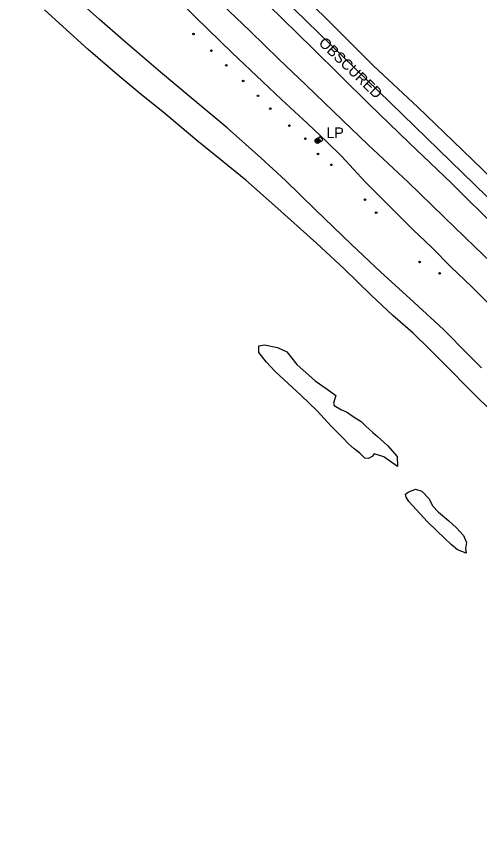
# Model space of a CAD drawing. Extents: x 368532 to 392481, y 10654822 to 10676899.
# Drawn here: x 381851.4 to 382069.3, y 10656872 to 10657256.9 of the extents above; entities that cross this region are included whole.
import ezdxf

# ---------------------------------------------------------------- set-up
doc = ezdxf.new("R2010")
doc.units = 0
for name, color, linetype in [('p_dtm obscured area', 7, 'Continuous'), ('p_railroad rr control', 7, 'Continuous'), ('p_road dirt road', 7, 'Continuous'), ('p_structure unidentified', 7, 'Continuous'), ('p_utility general pole', 7, 'Continuous'), ('p_veg woods', 7, 'Continuous')]:
    doc.layers.add(name, color=color, linetype=linetype)

msp = doc.modelspace()

# ---------------------------------------------------------------- linework, layer by layer
at = {"layer": 'p_dtm obscured area'}
for points in [[(382078.1, 10657156.5), (382055.96, 10657178.4), (382036.2, 10657197.39), (382017.35, 10657215.63), (381990.63, 10657241.94), (381969.9, 10657262.23), (381946.4, 10657284.97), (381924.91, 10657305.66), (381901.72, 10657328.02), (381879.81, 10657348.67), (381839.63, 10657387.55), (381814.38, 10657412.4), (381784.15, 10657440.87), (381751.84, 10657471.19)], [(381785.95, 10657458.8), (381890.24, 10657358.16), (381925.01, 10657325.65), (381943.95, 10657306.82), (381973.28, 10657278.6), (381995.86, 10657257.06), (382019.37, 10657233.63), (382040.19, 10657214.22), (382061.03, 10657194.1), (382075.86, 10657179.76), (382099.77, 10657156.33)]]:
    msp.add_lwpolyline(points, dxfattribs=at)
at = {"layer": 'p_railroad rr control'}
msp.add_lwpolyline([(383869.28, 10655424.57), (381558.23, 10657672.49)], dxfattribs=at)
at = {"layer": 'p_road dirt road'}
for p, q in [((381890.55, 10657255.4), (381874.87, 10657269.49)), ((381935.68, 10657256.49), (381922.37, 10657269.66)), ((381961.35, 10657249.86), (381942.15, 10657268.4)), ((381885.19, 10657241.24), (381864.7, 10657260)), ((381901.61, 10657245.75), (381890.55, 10657255.4)), ((381952.88, 10657239.74), (381935.68, 10657256.49)), ((381974.89, 10657236.73), (381961.35, 10657249.86)), ((381919.17, 10657230.64), (381901.61, 10657245.75)), ((381898.84, 10657229.59), (381885.19, 10657241.24)), ((381967.18, 10657226.17), (381952.88, 10657239.74)), ((381987.76, 10657224.48), (381974.89, 10657236.73)), ((381910.11, 10657220.11), (381898.84, 10657229.59)), ((381933.59, 10657218.6), (381919.17, 10657230.64)), ((381976.13, 10657217.81), (381967.18, 10657226.17)), ((382004.8, 10657208.06), (381987.76, 10657224.48)), ((381921.32, 10657211.15), (381910.11, 10657220.11)), ((381950.53, 10657204.46), (381933.59, 10657218.6)), ((381988.29, 10657206.54), (381976.13, 10657217.81)), ((381936.34, 10657198.56), (381921.32, 10657211.15)), ((381997.48, 10657197.91), (381988.29, 10657206.54)), ((382016.91, 10657196.44), (382004.8, 10657208.06)), ((381966.43, 10657190.4), (381950.53, 10657204.46)), ((381948.47, 10657188.53), (381936.34, 10657198.56)), ((382004.47, 10657190.94), (381997.48, 10657197.91)), ((382035.62, 10657178.82), (382016.91, 10657196.44)), ((381978.05, 10657179.71), (381966.43, 10657190.4)), ((382015.49, 10657178.97), (382004.47, 10657190.94)), ((381959.36, 10657179.81), (381948.47, 10657188.53)), ((381973.01, 10657167.79), (381959.36, 10657179.81)), ((381991.9, 10657166.08), (381978.05, 10657179.71)), ((382025, 10657169.5), (382015.49, 10657178.97)), ((382052.38, 10657162.57), (382035.62, 10657178.82)), ((381992.59, 10657150.13), (381973.01, 10657167.79)), ((382037.88, 10657156.59), (382025, 10657169.5)), ((382009.01, 10657149.59), (381991.9, 10657166.08)), ((382067.08, 10657148.49), (382052.38, 10657162.57)), ((382046.91, 10657148.06), (382037.88, 10657156.59)), ((382005.62, 10657138.13), (381992.59, 10657150.13)), ((382022.86, 10657136.55), (382009.01, 10657149.59)), ((382055.82, 10657138.88), (382046.91, 10657148.06)), ((382082.12, 10657133.86), (382067.08, 10657148.49)), ((382018.29, 10657125.66), (382005.62, 10657138.13)), ((382036.42, 10657124.12), (382022.86, 10657136.55)), ((382065.54, 10657129.62), (382055.82, 10657138.88)), ((382074.17, 10657121.05), (382065.54, 10657129.62)), ((382028.51, 10657116.1), (382018.29, 10657125.66)), ((382052.29, 10657109.58), (382036.42, 10657124.12)), ((382038.03, 10657107.83), (382028.51, 10657116.1)), ((382063.88, 10657097.86), (382052.29, 10657109.58)), ((382045.57, 10657100.41), (382038.03, 10657107.83)), ((382054.57, 10657091.41), (382045.57, 10657100.41)), ((382070.21, 10657091.61), (382063.88, 10657097.86)), ((382064.05, 10657081.84), (382054.57, 10657091.41)), ((382069.1, 10657076.82), (382064.05, 10657081.84)), ((382078.41, 10657067.78), (382069.1, 10657076.82))]:
    msp.add_line(p, q, dxfattribs=at)
at = {"layer": 'p_structure unidentified'}
for p, q in [((381994.26, 10657200.27), (381993.21, 10657199.35)), ((381993.21, 10657199.35), (381994.53, 10657197.86)), ((381995.58, 10657198.78), (381994.26, 10657200.27)), ((381994.53, 10657197.86), (381995.58, 10657198.78))]:
    msp.add_line(p, q, dxfattribs=at)
for centre in [(381934.72, 10657248.63), (381943.12, 10657240.7), (381950.16, 10657233.82), (381958.09, 10657226.44), (381965.03, 10657219.48), (381970.81, 10657213.44), (381979.8, 10657205.5), (381987.36, 10657199.32), (381993.23, 10657192.18), (381999.52, 10657187.04), (382015.38, 10657170.65), (382020.62, 10657164.5), (382041.03, 10657141.34), (382050.45, 10657136.04)]:
    msp.add_circle(centre, 0.375, dxfattribs=at)
at = {"layer": 'p_utility general pole'}
for radius in [1.19, 0.901, 0.608, 0.337, 0.12]:
    msp.add_circle((381993.1, 10657198.33), radius, dxfattribs=at)
at = {"layer": 'p_veg woods'}
for points in [[(381972.97, 10657090.04), (381969.07, 10657094.17), (381965.51, 10657098.68), (381965.45, 10657101.91), (381968.08, 10657102.43), (381974.29, 10657101.11), (381978.66, 10657099), (381983.3, 10657093.15), (381991.91, 10657085.47), (381997.5, 10657081.47), (382001.66, 10657078.47), (382000.58, 10657074.91), (382000.86, 10657073.84), (382004.38, 10657071.73), (382006.59, 10657070.79), (382010.33, 10657068.41), (382013.49, 10657066.26), (382015.66, 10657064.21), (382019.02, 10657061.06), (382021.24, 10657059.22), (382025.92, 10657054.98), (382030.44, 10657049.84), (382030.61, 10657045.19), (382024.21, 10657049.72), (382019.72, 10657051.04), (382018.81, 10657049.87), (382016.94, 10657048.97), (382015.21, 10657048.99), (382012.97, 10657051.41), (382010.29, 10657053.5), (382007.62, 10657055.84), (382005.25, 10657058.31), (381999.39, 10657064.08), (381992.8, 10657071.25), (381985.29, 10657078.47)], [(382044.72, 10657019.04), (382035.91, 10657028.61), (382034.69, 10657030.78), (382034.34, 10657032.13), (382035.68, 10657033.13), (382039.04, 10657034.48), (382042.1, 10657033.48), (382045.5, 10657029.9), (382047.09, 10657026.65), (382049.9, 10657023.61), (382054.71, 10657019.55), (382058.42, 10657016.27), (382061.73, 10657012.62), (382063.13, 10657009.36), (382062.61, 10657006.56), (382063, 10657004.35), (382058.88, 10657005.89), (382055.87, 10657008.42), (382052.86, 10657011.27)]]:
    msp.add_lwpolyline(points, close=True, dxfattribs=at)

# ---------------------------------------------------------------- texts
at = {"layer": 'p_dtm obscured area'}
msp.add_text(' OBSCURED', height=5, rotation=316.2571, dxfattribs=at).set_placement((381991.89, 10657245.23))
at = {"layer": 'p_utility general pole'}
msp.add_text('LP', height=5, dxfattribs=at).set_placement((381997.22, 10657199.62))

doc.saveas('drawing.dxf')
